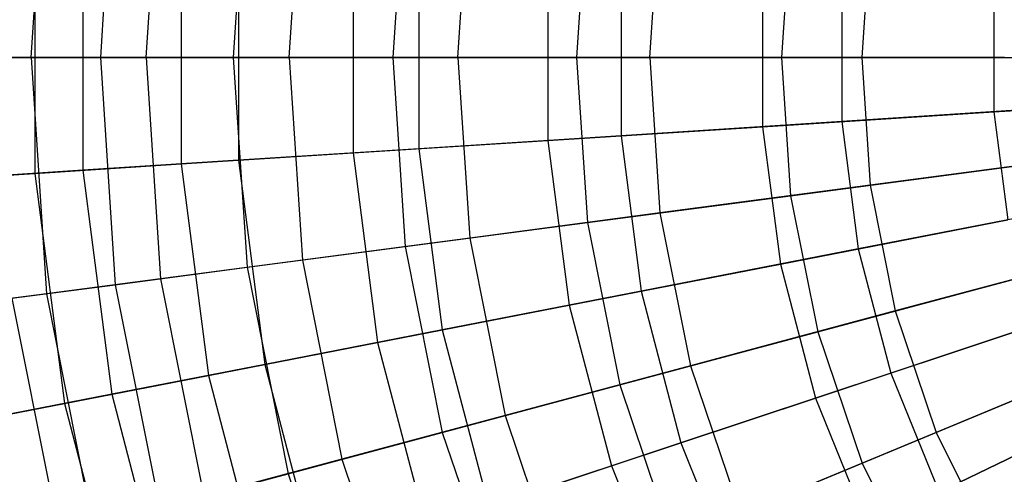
# Model space of a CAD drawing. Extents: x 0.2 to 40.1, y -6.7 to 6.7.
# Tile 483 of 516: x 35.648 to 36.752, y 2.941 to 3.451. Entities that reach past the tile are written whole.
import ezdxf

# ---------------------------------------------------------------- set-up
doc = ezdxf.new("R2010")
doc.units = 0
doc.header["$MEASUREMENT"] = 0
doc.layers.get('0').update_dxf_attribs({"color": 13, "linetype": 'CONTINUOUS'})

# ---------------------------------------------------------------- blocks, each defined once
blk = doc.blocks.new('GRUPUJ_1')
at = {"color": 0}
for p, q in [((35.4545, 10.068, 13.7641), (35.4719, 10.3331, 13.7641)), ((35.4545, 10.068, 13.7641), (35.4719, 10.3331, 13.7641)), ((35.5489, 10.323, 15.7311), (35.5322, 10.068, 15.7311)), ((35.5489, 10.323, 15.7311), (35.5322, 10.068, 15.7311)), ((35.5835, 10.068, 13.5042), (35.5997, 10.3163, 13.5042)), ((35.5835, 10.068, 13.5042), (35.5997, 10.3163, 13.5042)), ((35.6967, 10.3035, 15.9801), (35.6813, 10.068, 15.9801)), ((35.6967, 10.3035, 15.9801), (35.6813, 10.068, 15.9801)), ((35.7439, 10.068, 13.2623), (35.7588, 10.2953, 13.2623)), ((35.7439, 10.068, 13.2623), (35.7588, 10.2953, 13.2623)), ((35.8742, 10.2801, 16.2085), (35.8603, 10.068, 16.2085)), ((35.8742, 10.2801, 16.2085), (35.8603, 10.068, 16.2085)), ((35.9332, 10.068, 13.0424), (35.9465, 10.2706, 13.0424)), ((35.9332, 10.068, 13.0424), (35.9465, 10.2706, 13.0424)), ((36.0785, 10.2532, 16.4129), (36.0663, 10.068, 16.4129)), ((36.0785, 10.2532, 16.4129), (36.0663, 10.068, 16.4129)), ((36.1484, 10.068, 12.8477), (36.1599, 10.2425, 12.8477)), ((36.1484, 10.068, 12.8477), (36.1599, 10.2425, 12.8477)), ((36.3064, 10.2232, 16.5899), (36.2963, 10.068, 16.5899)), ((36.3064, 10.2232, 16.5899), (36.2963, 10.068, 16.5899)), ((36.3957, 10.2115, 12.6814), (36.3863, 10.068, 12.6814)), ((36.3957, 10.2115, 12.6814), (36.3863, 10.068, 12.6814)), ((35.4585, 10.1982, 15.8736), (35.4585, 9.9379, 15.8736)), ((35.4585, 10.1982, 15.8736), (35.4585, 9.9379, 15.8736)), ((35.5126, 10.1947, 13.3739), (35.5126, 9.9414, 13.3739)), ((35.5126, 10.1947, 13.3739), (35.5126, 9.9414, 13.3739)), ((35.6229, 10.1876, 16.1154), (35.6229, 9.9485, 16.1154)), ((35.6229, 10.1876, 16.1154), (35.6229, 9.9485, 16.1154)), ((35.6873, 10.1835, 13.1395), (35.6873, 9.9526, 13.1395)), ((35.6873, 10.1835, 13.1395), (35.6873, 9.9526, 13.1395)), ((35.8158, 10.1752, 16.3349), (35.8158, 9.9608, 16.3349)), ((35.8158, 10.1752, 16.3349), (35.8158, 9.9608, 16.3349)), ((35.8895, 10.1705, 12.9285), (35.8895, 9.9656, 12.9285)), ((35.8895, 10.1705, 12.9285), (35.8895, 9.9656, 12.9285)), ((36.0343, 10.1612, 16.5289), (36.0343, 9.9749, 16.5289)), ((36.0343, 10.1612, 16.5289), (36.0343, 9.9749, 16.5289)), ((36.1162, 10.1559, 12.7442), (36.1162, 9.9801, 12.7442)), ((36.1162, 10.1559, 12.7442), (36.1162, 9.9801, 12.7442)), ((36.2751, 10.1457, 16.6944), (36.2751, 9.9903, 16.6944)), ((36.2751, 10.1457, 16.6944), (36.2751, 9.9903, 16.6944)), ((36.364, 10.14, 12.5893), (36.364, 9.996, 12.5893)), ((36.364, 10.14, 12.5893), (36.364, 9.996, 12.5893)), ((36.5345, 10.1291, 16.8287), (36.5345, 10.007, 16.8287)), ((36.5345, 10.1291, 16.8287), (36.5345, 10.007, 16.8287)), ((35.3589, 10.068, 14.0382), (35.4545, 10.068, 13.7641)), ((35.3589, 10.068, 14.0382), (35.4545, 10.068, 13.7641)), ((35.5322, 10.068, 15.7311), (35.4153, 10.068, 15.4655)), ((35.5322, 10.068, 15.7311), (35.4153, 10.068, 15.4655)), ((35.4545, 10.068, 13.7641), (35.5835, 10.068, 13.5042)), ((35.4545, 10.068, 13.7641), (35.4719, 9.803, 13.7641)), ((35.4545, 10.068, 13.7641), (35.5835, 10.068, 13.5042)), ((35.4545, 10.068, 13.7641), (35.4719, 9.803, 13.7641)), ((35.6813, 10.068, 15.9801), (35.5322, 10.068, 15.7311)), ((35.5322, 10.068, 15.7311), (35.5489, 9.8131, 15.7311)), ((35.5322, 10.068, 15.7311), (35.5489, 9.8131, 15.7311)), ((35.6813, 10.068, 15.9801), (35.5322, 10.068, 15.7311)), ((35.5835, 10.068, 13.5042), (35.7439, 10.068, 13.2623)), ((35.5835, 10.068, 13.5042), (35.7439, 10.068, 13.2623)), ((35.5835, 10.068, 13.5042), (35.5997, 9.8198, 13.5042)), ((35.5835, 10.068, 13.5042), (35.5997, 9.8198, 13.5042)), ((35.6813, 10.068, 15.9801), (35.6967, 9.8326, 15.9801)), ((35.8603, 10.068, 16.2085), (35.6813, 10.068, 15.9801)), ((35.6813, 10.068, 15.9801), (35.6967, 9.8326, 15.9801)), ((35.8603, 10.068, 16.2085), (35.6813, 10.068, 15.9801)), ((35.7439, 10.068, 13.2623), (35.9332, 10.068, 13.0424)), ((35.7439, 10.068, 13.2623), (35.7588, 9.8407, 13.2623)), ((35.7439, 10.068, 13.2623), (35.9332, 10.068, 13.0424)), ((35.7439, 10.068, 13.2623), (35.7588, 9.8407, 13.2623)), ((35.8603, 10.068, 16.2085), (35.8742, 9.8559, 16.2085)), ((36.0663, 10.068, 16.4129), (35.8603, 10.068, 16.2085)), ((35.8603, 10.068, 16.2085), (35.8742, 9.8559, 16.2085)), ((36.0663, 10.068, 16.4129), (35.8603, 10.068, 16.2085)), ((35.9332, 10.068, 13.0424), (36.1484, 10.068, 12.8477)), ((35.9332, 10.068, 13.0424), (35.9465, 9.8654, 13.0424)), ((35.9332, 10.068, 13.0424), (36.1484, 10.068, 12.8477)), ((35.9332, 10.068, 13.0424), (35.9465, 9.8654, 13.0424)), ((36.2963, 10.068, 16.5899), (36.0663, 10.068, 16.4129)), ((36.0663, 10.068, 16.4129), (36.0785, 9.8828, 16.4129)), ((36.0663, 10.068, 16.4129), (36.0785, 9.8828, 16.4129)), ((36.2963, 10.068, 16.5899), (36.0663, 10.068, 16.4129)), ((36.1484, 10.068, 12.8477), (36.1599, 9.8935, 12.8477)), ((36.1484, 10.068, 12.8477), (36.3863, 10.068, 12.6814)), ((36.1484, 10.068, 12.8477), (36.1599, 9.8935, 12.8477)), ((36.1484, 10.068, 12.8477), (36.3863, 10.068, 12.6814)), ((36.5465, 10.068, 16.7369), (36.2963, 10.068, 16.5899)), ((36.2963, 10.068, 16.5899), (36.3064, 9.9128, 16.5899)), ((36.2963, 10.068, 16.5899), (36.3064, 9.9128, 16.5899)), ((36.5465, 10.068, 16.7369), (36.2963, 10.068, 16.5899)), ((36.3863, 10.068, 12.6814), (36.3957, 9.9246, 12.6814)), ((36.3863, 10.068, 12.6814), (36.643, 10.068, 12.5461)), ((36.3863, 10.068, 12.6814), (36.3957, 9.9246, 12.6814)), ((36.3863, 10.068, 12.6814), (36.643, 10.068, 12.5461)), ((36.5345, 10.007, 16.8287), (36.8084, 10.0246, 16.9299)), ((36.5345, 10.007, 16.8287), (36.8084, 10.0246, 16.9299)), ((36.2751, 9.9903, 16.6944), (36.5345, 10.007, 16.8287)), ((36.2751, 9.9903, 16.6944), (36.5345, 10.007, 16.8287)), ((36.6289, 10.0131, 12.4664), (36.364, 9.996, 12.5893)), ((36.6289, 10.0131, 12.4664), (36.364, 9.996, 12.5893)), ((36.5345, 10.007, 16.8287), (36.5501, 9.8859, 16.8287)), ((36.5345, 10.007, 16.8287), (36.5501, 9.8859, 16.8287)), ((36.364, 9.996, 12.5893), (36.1162, 9.9801, 12.7442)), ((36.364, 9.996, 12.5893), (36.1162, 9.9801, 12.7442)), ((36.364, 9.996, 12.5893), (36.3824, 9.8532, 12.5893)), ((36.364, 9.996, 12.5893), (36.3824, 9.8532, 12.5893)), ((36.0343, 9.9749, 16.5289), (36.2751, 9.9903, 16.6944)), ((36.0343, 9.9749, 16.5289), (36.2751, 9.9903, 16.6944)), ((36.2751, 9.9903, 16.6944), (36.295, 9.8362, 16.6944)), ((36.2751, 9.9903, 16.6944), (36.295, 9.8362, 16.6944)), ((35.8158, 9.9608, 16.3349), (36.0343, 9.9749, 16.5289)), ((35.8158, 9.9608, 16.3349), (36.0343, 9.9749, 16.5289)), ((36.1162, 9.9801, 12.7442), (35.8895, 9.9656, 12.9285)), ((36.1162, 9.9801, 12.7442), (35.8895, 9.9656, 12.9285)), ((36.0343, 9.9749, 16.5289), (36.0581, 9.7901, 16.5289)), ((36.0343, 9.9749, 16.5289), (36.0581, 9.7901, 16.5289)), ((36.1162, 9.9801, 12.7442), (36.1387, 9.8058, 12.7442)), ((36.1162, 9.9801, 12.7442), (36.1387, 9.8058, 12.7442)), ((35.8895, 9.9656, 12.9285), (35.6873, 9.9526, 13.1395)), ((35.8895, 9.9656, 12.9285), (35.6873, 9.9526, 13.1395)), ((35.8895, 9.9656, 12.9285), (35.9157, 9.7624, 12.9285)), ((35.8895, 9.9656, 12.9285), (35.9157, 9.7624, 12.9285)), ((35.6873, 9.9526, 13.1395), (35.5126, 9.9414, 13.3739)), ((35.6873, 9.9526, 13.1395), (35.5126, 9.9414, 13.3739)), ((35.6229, 9.9485, 16.1154), (35.8158, 9.9608, 16.3349)), ((35.6229, 9.9485, 16.1154), (35.8158, 9.9608, 16.3349)), ((35.6873, 9.9526, 13.1395), (35.7168, 9.7236, 13.1395)), ((35.6873, 9.9526, 13.1395), (35.7168, 9.7236, 13.1395)), ((35.8158, 9.9608, 16.3349), (35.8432, 9.7482, 16.3349)), ((35.8158, 9.9608, 16.3349), (35.8432, 9.7482, 16.3349)), ((36.6502, 9.9581, 12.5461), (36.3957, 9.9246, 12.6814)), ((36.6502, 9.9581, 12.5461), (36.3957, 9.9246, 12.6814)), ((35.5126, 9.9414, 13.3739), (35.3682, 9.9321, 13.6282)), ((35.5126, 9.9414, 13.3739), (35.3682, 9.9321, 13.6282)), ((35.4585, 9.9379, 15.8736), (35.6229, 9.9485, 16.1154)), ((35.4585, 9.9379, 15.8736), (35.6229, 9.9485, 16.1154)), ((35.5126, 9.9414, 13.3739), (35.545, 9.6902, 13.3739)), ((35.5126, 9.9414, 13.3739), (35.545, 9.6902, 13.3739)), ((35.6229, 9.9485, 16.1154), (35.6534, 9.7113, 16.1154)), ((35.6229, 9.9485, 16.1154), (35.6534, 9.7113, 16.1154)), ((36.3064, 9.9128, 16.5899), (36.5545, 9.9455, 16.7369)), ((36.3064, 9.9128, 16.5899), (36.5545, 9.9455, 16.7369)), ((35.3252, 9.9294, 15.6133), (35.4585, 9.9379, 15.8736)), ((35.3252, 9.9294, 15.6133), (35.4585, 9.9379, 15.8736)), ((35.4585, 9.9379, 15.8736), (35.4918, 9.6798, 15.8736)), ((35.4585, 9.9379, 15.8736), (35.4918, 9.6798, 15.8736)), ((36.3957, 9.9246, 12.6814), (36.1599, 9.8935, 12.8477)), ((36.3957, 9.9246, 12.6814), (36.1599, 9.8935, 12.8477)), ((36.3957, 9.9246, 12.6814), (36.4237, 9.7836, 12.6814)), ((36.3957, 9.9246, 12.6814), (36.4237, 9.7836, 12.6814)), ((36.0785, 9.8828, 16.4129), (36.3064, 9.9128, 16.5899)), ((36.0785, 9.8828, 16.4129), (36.3064, 9.9128, 16.5899)), ((36.3064, 9.9128, 16.5899), (36.3368, 9.7603, 16.5899)), ((36.3064, 9.9128, 16.5899), (36.3368, 9.7603, 16.5899)), ((36.6429, 9.904, 12.4664), (36.3824, 9.8532, 12.5893)), ((36.6429, 9.904, 12.4664), (36.3824, 9.8532, 12.5893)), ((36.1599, 9.8935, 12.8477), (35.9465, 9.8654, 13.0424)), ((36.1599, 9.8935, 12.8477), (35.9465, 9.8654, 13.0424)), ((36.1599, 9.8935, 12.8477), (36.194, 9.722, 12.8477)), ((36.1599, 9.8935, 12.8477), (36.194, 9.722, 12.8477)), ((36.295, 9.8362, 16.6944), (36.5501, 9.8859, 16.8287)), ((36.295, 9.8362, 16.6944), (36.5501, 9.8859, 16.8287)), ((35.8742, 9.8559, 16.2085), (36.0785, 9.8828, 16.4129)), ((35.8742, 9.8559, 16.2085), (36.0785, 9.8828, 16.4129)), ((36.0785, 9.8828, 16.4129), (36.1147, 9.7008, 16.4129)), ((36.0785, 9.8828, 16.4129), (36.1147, 9.7008, 16.4129)), ((35.9465, 9.8654, 13.0424), (35.7588, 9.8407, 13.2623)), ((35.9465, 9.8654, 13.0424), (35.7588, 9.8407, 13.2623)), ((35.9465, 9.8654, 13.0424), (35.9861, 9.6663, 13.0424)), ((35.9465, 9.8654, 13.0424), (35.9861, 9.6663, 13.0424)), ((35.6967, 9.8326, 15.9801), (35.8742, 9.8559, 16.2085)), ((35.6967, 9.8326, 15.9801), (35.8742, 9.8559, 16.2085)), ((35.8742, 9.8559, 16.2085), (35.9156, 9.6475, 16.2085)), ((35.8742, 9.8559, 16.2085), (35.9156, 9.6475, 16.2085)), ((36.3824, 9.8532, 12.5893), (36.1387, 9.8058, 12.7442)), ((36.3824, 9.8532, 12.5893), (36.1387, 9.8058, 12.7442)), ((36.3824, 9.8532, 12.5893), (36.4189, 9.714, 12.5893)), ((36.3824, 9.8532, 12.5893), (36.4189, 9.714, 12.5893)), ((35.7588, 9.8407, 13.2623), (35.5997, 9.8198, 13.5042)), ((35.7588, 9.8407, 13.2623), (35.5997, 9.8198, 13.5042)), ((35.7588, 9.8407, 13.2623), (35.8032, 9.6173, 13.2623)), ((35.7588, 9.8407, 13.2623), (35.8032, 9.6173, 13.2623)), ((36.6717, 9.85, 12.5461), (36.4237, 9.7836, 12.6814)), ((36.6717, 9.85, 12.5461), (36.4237, 9.7836, 12.6814)), ((35.5489, 9.8131, 15.7311), (35.6967, 9.8326, 15.9801)), ((35.5489, 9.8131, 15.7311), (35.6967, 9.8326, 15.9801)), ((35.6967, 9.8326, 15.9801), (35.7428, 9.6011, 15.9801)), ((35.6967, 9.8326, 15.9801), (35.7428, 9.6011, 15.9801)), ((36.0581, 9.7901, 16.5289), (36.295, 9.8362, 16.6944)), ((36.0581, 9.7901, 16.5289), (36.295, 9.8362, 16.6944)), ((36.295, 9.8362, 16.6944), (36.3344, 9.6859, 16.6944)), ((36.295, 9.8362, 16.6944), (36.3344, 9.6859, 16.6944)), ((35.5997, 9.8198, 13.5042), (35.4719, 9.803, 13.7641)), ((35.5997, 9.8198, 13.5042), (35.4719, 9.803, 13.7641)), ((35.5997, 9.8198, 13.5042), (35.6483, 9.5758, 13.5042)), ((35.5997, 9.8198, 13.5042), (35.6483, 9.5758, 13.5042)), ((36.3368, 9.7603, 16.5899), (36.5785, 9.8251, 16.7369)), ((36.3368, 9.7603, 16.5899), (36.5785, 9.8251, 16.7369)), ((35.433, 9.7979, 15.4655), (35.5489, 9.8131, 15.7311)), ((35.433, 9.7979, 15.4655), (35.5489, 9.8131, 15.7311)), ((35.5489, 9.8131, 15.7311), (35.5987, 9.5625, 15.7311)), ((35.5489, 9.8131, 15.7311), (35.5987, 9.5625, 15.7311)), ((35.4719, 9.803, 13.7641), (35.3771, 9.7905, 14.0382)), ((35.4719, 9.803, 13.7641), (35.3771, 9.7905, 14.0382)), ((35.433, 9.7979, 15.4655), (35.4858, 9.5323, 15.4655)), ((35.433, 9.7979, 15.4655), (35.4858, 9.5323, 15.4655)), ((35.4719, 9.803, 13.7641), (35.5237, 9.5424, 13.7641)), ((35.4719, 9.803, 13.7641), (35.5237, 9.5424, 13.7641)), ((36.1387, 9.8058, 12.7442), (35.9157, 9.7624, 12.9285)), ((36.1387, 9.8058, 12.7442), (35.9157, 9.7624, 12.9285)), ((36.1387, 9.8058, 12.7442), (36.1833, 9.6358, 12.7442)), ((36.1387, 9.8058, 12.7442), (36.1833, 9.6358, 12.7442)), ((36.6708, 9.7976, 12.4664), (36.4189, 9.714, 12.5893)), ((36.6708, 9.7976, 12.4664), (36.4189, 9.714, 12.5893)), ((35.8432, 9.7482, 16.3349), (36.0581, 9.7901, 16.5289)), ((35.8432, 9.7482, 16.3349), (36.0581, 9.7901, 16.5289)), ((36.0581, 9.7901, 16.5289), (36.1054, 9.6099, 16.5289)), ((36.0581, 9.7901, 16.5289), (36.1054, 9.6099, 16.5289)), ((36.4237, 9.7836, 12.6814), (36.194, 9.722, 12.8477)), ((36.4237, 9.7836, 12.6814), (36.194, 9.722, 12.8477)), ((36.4237, 9.7836, 12.6814), (36.4699, 9.6475, 12.6814)), ((36.4237, 9.7836, 12.6814), (36.4699, 9.6475, 12.6814)), ((36.3344, 9.6859, 16.6944), (36.581, 9.7678, 16.8287)), ((36.3344, 9.6859, 16.6944), (36.581, 9.7678, 16.8287)), ((35.9157, 9.7624, 12.9285), (35.7168, 9.7236, 13.1395)), ((35.9157, 9.7624, 12.9285), (35.7168, 9.7236, 13.1395)), ((35.9157, 9.7624, 12.9285), (35.9677, 9.5642, 12.9285)), ((35.9157, 9.7624, 12.9285), (35.9677, 9.5642, 12.9285)), ((36.1147, 9.7008, 16.4129), (36.3368, 9.7603, 16.5899)), ((36.1147, 9.7008, 16.4129), (36.3368, 9.7603, 16.5899)), ((36.3368, 9.7603, 16.5899), (36.3868, 9.613, 16.5899)), ((36.3368, 9.7603, 16.5899), (36.3868, 9.613, 16.5899)), ((35.6534, 9.7113, 16.1154), (35.8432, 9.7482, 16.3349)), ((35.6534, 9.7113, 16.1154), (35.8432, 9.7482, 16.3349)), ((35.8432, 9.7482, 16.3349), (35.8976, 9.5409, 16.3349)), ((35.8432, 9.7482, 16.3349), (35.8976, 9.5409, 16.3349)), ((36.7071, 9.7457, 12.5461), (36.4699, 9.6475, 12.6814)), ((36.7071, 9.7457, 12.5461), (36.4699, 9.6475, 12.6814)), ((35.7168, 9.7236, 13.1395), (35.545, 9.6902, 13.3739)), ((35.7168, 9.7236, 13.1395), (35.545, 9.6902, 13.3739)), ((35.7168, 9.7236, 13.1395), (35.7753, 9.5003, 13.1395)), ((35.7168, 9.7236, 13.1395), (35.7753, 9.5003, 13.1395)), ((36.194, 9.722, 12.8477), (35.9861, 9.6663, 13.0424)), ((36.194, 9.722, 12.8477), (35.9861, 9.6663, 13.0424)), ((36.194, 9.722, 12.8477), (36.2502, 9.5565, 12.8477)), ((36.194, 9.722, 12.8477), (36.2502, 9.5565, 12.8477)), ((35.4918, 9.6798, 15.8736), (35.6534, 9.7113, 16.1154)), ((35.4918, 9.6798, 15.8736), (35.6534, 9.7113, 16.1154)), ((35.6534, 9.7113, 16.1154), (35.7141, 9.48, 16.1154)), ((35.6534, 9.7113, 16.1154), (35.7141, 9.48, 16.1154)), ((36.4189, 9.714, 12.5893), (36.1833, 9.6358, 12.7442)), ((36.4189, 9.714, 12.5893), (36.1833, 9.6358, 12.7442)), ((36.3868, 9.613, 16.5899), (36.6179, 9.7088, 16.7369)), ((36.3868, 9.613, 16.5899), (36.6179, 9.7088, 16.7369)), ((36.4189, 9.714, 12.5893), (36.4729, 9.5805, 12.5893)), ((36.4189, 9.714, 12.5893), (36.4729, 9.5805, 12.5893)), ((35.9156, 9.6475, 16.2085), (36.1147, 9.7008, 16.4129)), ((35.9156, 9.6475, 16.2085), (36.1147, 9.7008, 16.4129)), ((36.1147, 9.7008, 16.4129), (36.1743, 9.525, 16.4129)), ((36.1147, 9.7008, 16.4129), (36.1743, 9.525, 16.4129)), ((35.545, 9.6902, 13.3739), (35.403, 9.6625, 13.6282)), ((35.545, 9.6902, 13.3739), (35.403, 9.6625, 13.6282)), ((35.545, 9.6902, 13.3739), (35.6092, 9.4452, 13.3739)), ((35.545, 9.6902, 13.3739), (35.6092, 9.4452, 13.3739)), ((36.7121, 9.6957, 12.4664), (36.4729, 9.5805, 12.5893)), ((36.7121, 9.6957, 12.4664), (36.4729, 9.5805, 12.5893)), ((35.3607, 9.6543, 15.6133), (35.4918, 9.6798, 15.8736)), ((35.3607, 9.6543, 15.6133), (35.4918, 9.6798, 15.8736)), ((35.4918, 9.6798, 15.8736), (35.5578, 9.4281, 15.8736)), ((35.4918, 9.6798, 15.8736), (35.5578, 9.4281, 15.8736)), ((36.1054, 9.6099, 16.5289), (36.3344, 9.6859, 16.6944)), ((36.1054, 9.6099, 16.5289), (36.3344, 9.6859, 16.6944)), ((36.3344, 9.6859, 16.6944), (36.3927, 9.5419, 16.6944)), ((36.3344, 9.6859, 16.6944), (36.3927, 9.5419, 16.6944)), ((35.9861, 9.6663, 13.0424), (35.8032, 9.6173, 13.2623)), ((35.9861, 9.6663, 13.0424), (35.8032, 9.6173, 13.2623)), ((35.9861, 9.6663, 13.0424), (36.0513, 9.4741, 13.0424)), ((35.9861, 9.6663, 13.0424), (36.0513, 9.4741, 13.0424)), ((36.3927, 9.5419, 16.6944), (36.6269, 9.6546, 16.8287)), ((36.3927, 9.5419, 16.6944), (36.6269, 9.6546, 16.8287)), ((35.7428, 9.6011, 15.9801), (35.9156, 9.6475, 16.2085)), ((35.7428, 9.6011, 15.9801), (35.9156, 9.6475, 16.2085)), ((35.9156, 9.6475, 16.2085), (35.984, 9.4462, 16.2085)), ((35.9156, 9.6475, 16.2085), (35.984, 9.4462, 16.2085)), ((36.4699, 9.6475, 12.6814), (36.2502, 9.5565, 12.8477)), ((36.4699, 9.6475, 12.6814), (36.2502, 9.5565, 12.8477)), ((36.4699, 9.6475, 12.6814), (36.5335, 9.5185, 12.6814)), ((36.4699, 9.6475, 12.6814), (36.5335, 9.5185, 12.6814)), ((36.1833, 9.6358, 12.7442), (35.9677, 9.5642, 12.9285)), ((36.1833, 9.6358, 12.7442), (35.9677, 9.5642, 12.9285)), ((36.1833, 9.6358, 12.7442), (36.2493, 9.4728, 12.7442)), ((36.1833, 9.6358, 12.7442), (36.2493, 9.4728, 12.7442)), ((35.8032, 9.6173, 13.2623), (35.6483, 9.5758, 13.5042)), ((35.8032, 9.6173, 13.2623), (35.6483, 9.5758, 13.5042)), ((35.8032, 9.6173, 13.2623), (35.8764, 9.4016, 13.2623)), ((35.8032, 9.6173, 13.2623), (35.8764, 9.4016, 13.2623)), ((35.8976, 9.5409, 16.3349), (36.1054, 9.6099, 16.5289)), ((35.8976, 9.5409, 16.3349), (36.1054, 9.6099, 16.5289)), ((36.1054, 9.6099, 16.5289), (36.1753, 9.4372, 16.5289)), ((36.1054, 9.6099, 16.5289), (36.1753, 9.4372, 16.5289)), ((36.1743, 9.525, 16.4129), (36.3868, 9.613, 16.5899)), ((36.1743, 9.525, 16.4129), (36.3868, 9.613, 16.5899)), ((36.3868, 9.613, 16.5899), (36.4556, 9.4735, 16.5899)), ((36.3868, 9.613, 16.5899), (36.4556, 9.4735, 16.5899)), ((35.5987, 9.5625, 15.7311), (35.7428, 9.6011, 15.9801)), ((35.5987, 9.5625, 15.7311), (35.7428, 9.6011, 15.9801)), ((35.7428, 9.6011, 15.9801), (35.8186, 9.3777, 15.9801)), ((35.7428, 9.6011, 15.9801), (35.8186, 9.3777, 15.9801))]:
    blk.add_line(p, q, dxfattribs=at)

msp = doc.modelspace()

# ---------------------------------------------------------------- block references
at = {"color": 0}
msp.add_blockref('GRUPUJ_1', (0.2062, -6.6596, 0.5119), dxfattribs=at)

doc.saveas('drawing.dxf')
